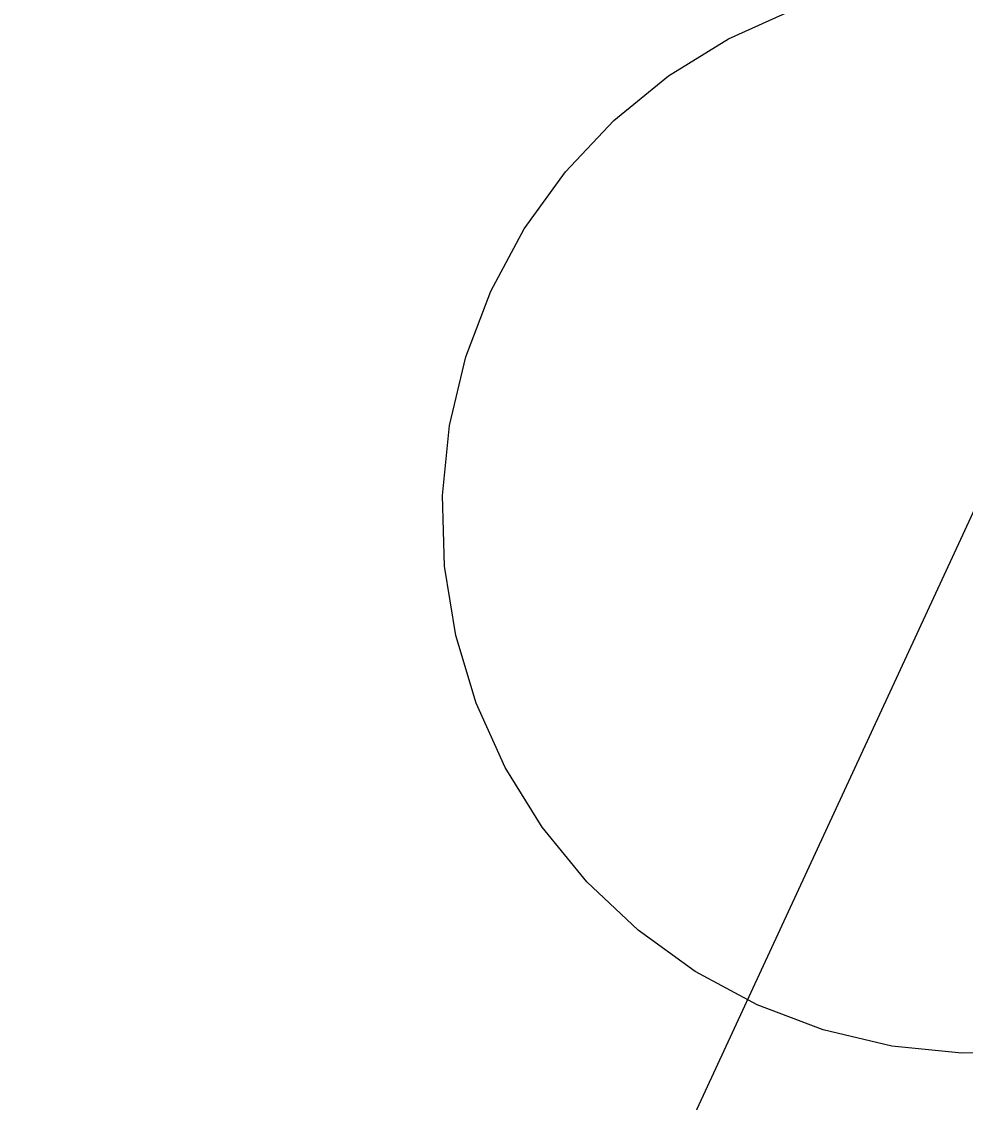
# Model space of a CAD drawing. Extents: x 6540402 to 6566579, y 5525343 to 5532423.
# Drawn here: x 6544437.939 to 6544438.377, y 5526362.106 to 5526362.607 of the extents above; entities that cross this region are included whole.
import ezdxf

# ---------------------------------------------------------------- set-up
doc = ezdxf.new("R2010")
doc.units = 0
for name, color, linetype in [('IR_ps_geometria', 7, 'Continuous'), ('TOR_PS_OPIS_T-symbole geometrii', 7, 'Continuous'), ('TOR_PS_T-tory projektowane', 7, 'Continuous')]:
    doc.layers.add(name, color=color, linetype=linetype)

msp = doc.modelspace()

# ---------------------------------------------------------------- linework, layer by layer
at = {"layer": 'IR_ps_geometria'}
msp.add_lwpolyline([(6544438.40836, 5526362.12978), (6544438.37567, 5526362.1288), (6544438.34314, 5526362.1321), (6544438.31131, 5526362.13961), (6544438.28074, 5526362.15122), (6544438.25194, 5526362.16672), (6544438.22542, 5526362.18584), (6544438.20161, 5526362.20826), (6544438.18094, 5526362.2336), (6544438.16375, 5526362.26142), (6544438.15034, 5526362.29125), (6544438.14094, 5526362.32257), (6544438.1357, 5526362.35485), (6544438.13472, 5526362.38753), (6544438.13802, 5526362.42007), (6544438.14554, 5526362.4519), (6544438.15715, 5526362.48247), (6544438.17264, 5526362.51126), (6544438.19177, 5526362.53779), (6544438.21419, 5526362.56159), (6544438.23953, 5526362.58227), (6544438.26735, 5526362.59946), (6544438.29717, 5526362.61287)], dxfattribs=at)
msp.add_lwpolyline([(6544438.40836, 5526362.12978), (6544438.37567, 5526362.1288), (6544438.34314, 5526362.1321), (6544438.31131, 5526362.13961), (6544438.28074, 5526362.15122), (6544438.25194, 5526362.16672), (6544438.22542, 5526362.18584), (6544438.20161, 5526362.20826), (6544438.18094, 5526362.2336), (6544438.16375, 5526362.26142), (6544438.15034, 5526362.29125), (6544438.14094, 5526362.32257), (6544438.1357, 5526362.35485), (6544438.13472, 5526362.38753), (6544438.13802, 5526362.42007), (6544438.14554, 5526362.4519), (6544438.15715, 5526362.48247), (6544438.17264, 5526362.51126), (6544438.19177, 5526362.53779), (6544438.21419, 5526362.56159), (6544438.23953, 5526362.58227), (6544438.26735, 5526362.59946), (6544438.29717, 5526362.61287)], dxfattribs=at)
msp.add_lwpolyline([(6544438.40836, 5526362.12978), (6544438.37567, 5526362.1288), (6544438.34314, 5526362.1321), (6544438.31131, 5526362.13961), (6544438.28074, 5526362.15122), (6544438.25194, 5526362.16672), (6544438.22542, 5526362.18584), (6544438.20161, 5526362.20826), (6544438.18094, 5526362.2336), (6544438.16375, 5526362.26142), (6544438.15034, 5526362.29125), (6544438.14094, 5526362.32257), (6544438.1357, 5526362.35485), (6544438.13472, 5526362.38753), (6544438.13802, 5526362.42007), (6544438.14554, 5526362.4519), (6544438.15715, 5526362.48247), (6544438.17264, 5526362.51126), (6544438.19177, 5526362.53779), (6544438.21419, 5526362.56159), (6544438.23953, 5526362.58227), (6544438.26735, 5526362.59946), (6544438.29717, 5526362.61287)], dxfattribs=at)
msp.add_lwpolyline([(6544438.40836, 5526362.12978), (6544438.37567, 5526362.1288), (6544438.34314, 5526362.1321), (6544438.31131, 5526362.13961), (6544438.28074, 5526362.15122), (6544438.25194, 5526362.16672), (6544438.22542, 5526362.18584), (6544438.20161, 5526362.20826), (6544438.18094, 5526362.2336), (6544438.16375, 5526362.26142), (6544438.15034, 5526362.29125), (6544438.14094, 5526362.32257), (6544438.1357, 5526362.35485), (6544438.13472, 5526362.38753), (6544438.13802, 5526362.42007), (6544438.14554, 5526362.4519), (6544438.15715, 5526362.48247), (6544438.17264, 5526362.51126), (6544438.19177, 5526362.53779), (6544438.21419, 5526362.56159), (6544438.23953, 5526362.58227), (6544438.26735, 5526362.59946), (6544438.29717, 5526362.61287)], dxfattribs=at)
msp.add_lwpolyline([(6544438.40836, 5526362.12978), (6544438.37567, 5526362.1288), (6544438.34314, 5526362.1321), (6544438.31131, 5526362.13961), (6544438.28074, 5526362.15122), (6544438.25194, 5526362.16672), (6544438.22542, 5526362.18584), (6544438.20161, 5526362.20826), (6544438.18094, 5526362.2336), (6544438.16375, 5526362.26142), (6544438.15034, 5526362.29125), (6544438.14094, 5526362.32257), (6544438.1357, 5526362.35485), (6544438.13472, 5526362.38753), (6544438.13802, 5526362.42007), (6544438.14554, 5526362.4519), (6544438.15715, 5526362.48247), (6544438.17264, 5526362.51126), (6544438.19177, 5526362.53779), (6544438.21419, 5526362.56159), (6544438.23953, 5526362.58227), (6544438.26735, 5526362.59946), (6544438.29717, 5526362.61287)], dxfattribs=at)
msp.add_lwpolyline([(6544438.40836, 5526362.12978), (6544438.37567, 5526362.1288), (6544438.34314, 5526362.1321), (6544438.31131, 5526362.13961), (6544438.28074, 5526362.15122), (6544438.25194, 5526362.16672), (6544438.22542, 5526362.18584), (6544438.20161, 5526362.20826), (6544438.18094, 5526362.2336), (6544438.16375, 5526362.26142), (6544438.15034, 5526362.29125), (6544438.14094, 5526362.32257), (6544438.1357, 5526362.35485), (6544438.13472, 5526362.38753), (6544438.13802, 5526362.42007), (6544438.14554, 5526362.4519), (6544438.15715, 5526362.48247), (6544438.17264, 5526362.51126), (6544438.19177, 5526362.53779), (6544438.21419, 5526362.56159), (6544438.23953, 5526362.58227), (6544438.26735, 5526362.59946), (6544438.29717, 5526362.61287)], dxfattribs=at)
msp.add_lwpolyline([(6544438.40836, 5526362.12978), (6544438.37567, 5526362.1288), (6544438.34314, 5526362.1321), (6544438.31131, 5526362.13961), (6544438.28074, 5526362.15122), (6544438.25194, 5526362.16672), (6544438.22542, 5526362.18584), (6544438.20161, 5526362.20826), (6544438.18094, 5526362.2336), (6544438.16375, 5526362.26142), (6544438.15034, 5526362.29125), (6544438.14094, 5526362.32257), (6544438.1357, 5526362.35485), (6544438.13472, 5526362.38753), (6544438.13802, 5526362.42007), (6544438.14554, 5526362.4519), (6544438.15715, 5526362.48247), (6544438.17264, 5526362.51126), (6544438.19177, 5526362.53779), (6544438.21419, 5526362.56159), (6544438.23953, 5526362.58227), (6544438.26735, 5526362.59946), (6544438.29717, 5526362.61287)], dxfattribs=at)
msp.add_lwpolyline([(6544438.40836, 5526362.12978), (6544438.37567, 5526362.1288), (6544438.34314, 5526362.1321), (6544438.31131, 5526362.13961), (6544438.28074, 5526362.15122), (6544438.25194, 5526362.16672), (6544438.22542, 5526362.18584), (6544438.20161, 5526362.20826), (6544438.18094, 5526362.2336), (6544438.16375, 5526362.26142), (6544438.15034, 5526362.29125), (6544438.14094, 5526362.32257), (6544438.1357, 5526362.35485), (6544438.13472, 5526362.38753), (6544438.13802, 5526362.42007), (6544438.14554, 5526362.4519), (6544438.15715, 5526362.48247), (6544438.17264, 5526362.51126), (6544438.19177, 5526362.53779), (6544438.21419, 5526362.56159), (6544438.23953, 5526362.58227), (6544438.26735, 5526362.59946), (6544438.29717, 5526362.61287)], dxfattribs=at)
msp.add_lwpolyline([(6544438.40836, 5526362.12978), (6544438.37567, 5526362.1288), (6544438.34314, 5526362.1321), (6544438.31131, 5526362.13961), (6544438.28074, 5526362.15122), (6544438.25194, 5526362.16672), (6544438.22542, 5526362.18584), (6544438.20161, 5526362.20826), (6544438.18094, 5526362.2336), (6544438.16375, 5526362.26142), (6544438.15034, 5526362.29125), (6544438.14094, 5526362.32257), (6544438.1357, 5526362.35485), (6544438.13472, 5526362.38753), (6544438.13802, 5526362.42007), (6544438.14554, 5526362.4519), (6544438.15715, 5526362.48247), (6544438.17264, 5526362.51126), (6544438.19177, 5526362.53779), (6544438.21419, 5526362.56159), (6544438.23953, 5526362.58227), (6544438.26735, 5526362.59946), (6544438.29717, 5526362.61287)], dxfattribs=at)
msp.add_lwpolyline([(6544438.40836, 5526362.12978), (6544438.37567, 5526362.1288), (6544438.34314, 5526362.1321), (6544438.31131, 5526362.13961), (6544438.28074, 5526362.15122), (6544438.25194, 5526362.16672), (6544438.22542, 5526362.18584), (6544438.20161, 5526362.20826), (6544438.18094, 5526362.2336), (6544438.16375, 5526362.26142), (6544438.15034, 5526362.29125), (6544438.14094, 5526362.32257), (6544438.1357, 5526362.35485), (6544438.13472, 5526362.38753), (6544438.13802, 5526362.42007), (6544438.14554, 5526362.4519), (6544438.15715, 5526362.48247), (6544438.17264, 5526362.51126), (6544438.19177, 5526362.53779), (6544438.21419, 5526362.56159), (6544438.23953, 5526362.58227), (6544438.26735, 5526362.59946), (6544438.29717, 5526362.61287)], dxfattribs=at)
msp.add_lwpolyline([(6544438.40836, 5526362.12978), (6544438.37567, 5526362.1288), (6544438.34314, 5526362.1321), (6544438.31131, 5526362.13961), (6544438.28074, 5526362.15122), (6544438.25194, 5526362.16672), (6544438.22542, 5526362.18584), (6544438.20161, 5526362.20826), (6544438.18094, 5526362.2336), (6544438.16375, 5526362.26142), (6544438.15034, 5526362.29125), (6544438.14094, 5526362.32257), (6544438.1357, 5526362.35485), (6544438.13472, 5526362.38753), (6544438.13802, 5526362.42007), (6544438.14554, 5526362.4519), (6544438.15715, 5526362.48247), (6544438.17264, 5526362.51126), (6544438.19177, 5526362.53779), (6544438.21419, 5526362.56159), (6544438.23953, 5526362.58227), (6544438.26735, 5526362.59946), (6544438.29717, 5526362.61287)], dxfattribs=at)
msp.add_lwpolyline([(6544438.40836, 5526362.12978), (6544438.37567, 5526362.1288), (6544438.34314, 5526362.1321), (6544438.31131, 5526362.13961), (6544438.28074, 5526362.15122), (6544438.25194, 5526362.16672), (6544438.22542, 5526362.18584), (6544438.20161, 5526362.20826), (6544438.18094, 5526362.2336), (6544438.16375, 5526362.26142), (6544438.15034, 5526362.29125), (6544438.14094, 5526362.32257), (6544438.1357, 5526362.35485), (6544438.13472, 5526362.38753), (6544438.13802, 5526362.42007), (6544438.14554, 5526362.4519), (6544438.15715, 5526362.48247), (6544438.17264, 5526362.51126), (6544438.19177, 5526362.53779), (6544438.21419, 5526362.56159), (6544438.23953, 5526362.58227), (6544438.26735, 5526362.59946), (6544438.29717, 5526362.61287)], dxfattribs=at)
msp.add_lwpolyline([(6544438.40836, 5526362.12978), (6544438.37567, 5526362.1288), (6544438.34314, 5526362.1321), (6544438.31131, 5526362.13961), (6544438.28074, 5526362.15122), (6544438.25194, 5526362.16672), (6544438.22542, 5526362.18584), (6544438.20161, 5526362.20826), (6544438.18094, 5526362.2336), (6544438.16375, 5526362.26142), (6544438.15034, 5526362.29125), (6544438.14094, 5526362.32257), (6544438.1357, 5526362.35485), (6544438.13472, 5526362.38753), (6544438.13802, 5526362.42007), (6544438.14554, 5526362.4519), (6544438.15715, 5526362.48247), (6544438.17264, 5526362.51126), (6544438.19177, 5526362.53779), (6544438.21419, 5526362.56159), (6544438.23953, 5526362.58227), (6544438.26735, 5526362.59946), (6544438.29717, 5526362.61287)], dxfattribs=at)
msp.add_lwpolyline([(6544438.40836, 5526362.12978), (6544438.37567, 5526362.1288), (6544438.34314, 5526362.1321), (6544438.31131, 5526362.13961), (6544438.28074, 5526362.15122), (6544438.25194, 5526362.16672), (6544438.22542, 5526362.18584), (6544438.20161, 5526362.20826), (6544438.18094, 5526362.2336), (6544438.16375, 5526362.26142), (6544438.15034, 5526362.29125), (6544438.14094, 5526362.32257), (6544438.1357, 5526362.35485), (6544438.13472, 5526362.38753), (6544438.13802, 5526362.42007), (6544438.14554, 5526362.4519), (6544438.15715, 5526362.48247), (6544438.17264, 5526362.51126), (6544438.19177, 5526362.53779), (6544438.21419, 5526362.56159), (6544438.23953, 5526362.58227), (6544438.26735, 5526362.59946), (6544438.29717, 5526362.61287)], dxfattribs=at)
msp.add_lwpolyline([(6544438.40836, 5526362.12978), (6544438.37567, 5526362.1288), (6544438.34314, 5526362.1321), (6544438.31131, 5526362.13961), (6544438.28074, 5526362.15122), (6544438.25194, 5526362.16672), (6544438.22542, 5526362.18584), (6544438.20161, 5526362.20826), (6544438.18094, 5526362.2336), (6544438.16375, 5526362.26142), (6544438.15034, 5526362.29125), (6544438.14094, 5526362.32257), (6544438.1357, 5526362.35485), (6544438.13472, 5526362.38753), (6544438.13802, 5526362.42007), (6544438.14554, 5526362.4519), (6544438.15715, 5526362.48247), (6544438.17264, 5526362.51126), (6544438.19177, 5526362.53779), (6544438.21419, 5526362.56159), (6544438.23953, 5526362.58227), (6544438.26735, 5526362.59946), (6544438.29717, 5526362.61287)], dxfattribs=at)
msp.add_lwpolyline([(6544438.40836, 5526362.12978), (6544438.37567, 5526362.1288), (6544438.34314, 5526362.1321), (6544438.31131, 5526362.13961), (6544438.28074, 5526362.15122), (6544438.25194, 5526362.16672), (6544438.22542, 5526362.18584), (6544438.20161, 5526362.20826), (6544438.18094, 5526362.2336), (6544438.16375, 5526362.26142), (6544438.15034, 5526362.29125), (6544438.14094, 5526362.32257), (6544438.1357, 5526362.35485), (6544438.13472, 5526362.38753), (6544438.13802, 5526362.42007), (6544438.14554, 5526362.4519), (6544438.15715, 5526362.48247), (6544438.17264, 5526362.51126), (6544438.19177, 5526362.53779), (6544438.21419, 5526362.56159), (6544438.23953, 5526362.58227), (6544438.26735, 5526362.59946), (6544438.29717, 5526362.61287)], dxfattribs=at)
msp.add_lwpolyline([(6544438.40836, 5526362.12978), (6544438.37567, 5526362.1288), (6544438.34314, 5526362.1321), (6544438.31131, 5526362.13961), (6544438.28074, 5526362.15122), (6544438.25194, 5526362.16672), (6544438.22542, 5526362.18584), (6544438.20161, 5526362.20826), (6544438.18094, 5526362.2336), (6544438.16375, 5526362.26142), (6544438.15034, 5526362.29125), (6544438.14094, 5526362.32257), (6544438.1357, 5526362.35485), (6544438.13472, 5526362.38753), (6544438.13802, 5526362.42007), (6544438.14554, 5526362.4519), (6544438.15715, 5526362.48247), (6544438.17264, 5526362.51126), (6544438.19177, 5526362.53779), (6544438.21419, 5526362.56159), (6544438.23953, 5526362.58227), (6544438.26735, 5526362.59946), (6544438.29717, 5526362.61287)], dxfattribs=at)
msp.add_lwpolyline([(6544438.40836, 5526362.12978), (6544438.37567, 5526362.1288), (6544438.34314, 5526362.1321), (6544438.31131, 5526362.13961), (6544438.28074, 5526362.15122), (6544438.25194, 5526362.16672), (6544438.22542, 5526362.18584), (6544438.20161, 5526362.20826), (6544438.18094, 5526362.2336), (6544438.16375, 5526362.26142), (6544438.15034, 5526362.29125), (6544438.14094, 5526362.32257), (6544438.1357, 5526362.35485), (6544438.13472, 5526362.38753), (6544438.13802, 5526362.42007), (6544438.14554, 5526362.4519), (6544438.15715, 5526362.48247), (6544438.17264, 5526362.51126), (6544438.19177, 5526362.53779), (6544438.21419, 5526362.56159), (6544438.23953, 5526362.58227), (6544438.26735, 5526362.59946), (6544438.29717, 5526362.61287)], dxfattribs=at)
msp.add_lwpolyline([(6544438.40836, 5526362.12978), (6544438.37567, 5526362.1288), (6544438.34314, 5526362.1321), (6544438.31131, 5526362.13961), (6544438.28074, 5526362.15122), (6544438.25194, 5526362.16672), (6544438.22542, 5526362.18584), (6544438.20161, 5526362.20826), (6544438.18094, 5526362.2336), (6544438.16375, 5526362.26142), (6544438.15034, 5526362.29125), (6544438.14094, 5526362.32257), (6544438.1357, 5526362.35485), (6544438.13472, 5526362.38753), (6544438.13802, 5526362.42007), (6544438.14554, 5526362.4519), (6544438.15715, 5526362.48247), (6544438.17264, 5526362.51126), (6544438.19177, 5526362.53779), (6544438.21419, 5526362.56159), (6544438.23953, 5526362.58227), (6544438.26735, 5526362.59946), (6544438.29717, 5526362.61287)], dxfattribs=at)
msp.add_lwpolyline([(6544438.40836, 5526362.12978), (6544438.37567, 5526362.1288), (6544438.34314, 5526362.1321), (6544438.31131, 5526362.13961), (6544438.28074, 5526362.15122), (6544438.25194, 5526362.16672), (6544438.22542, 5526362.18584), (6544438.20161, 5526362.20826), (6544438.18094, 5526362.2336), (6544438.16375, 5526362.26142), (6544438.15034, 5526362.29125), (6544438.14094, 5526362.32257), (6544438.1357, 5526362.35485), (6544438.13472, 5526362.38753), (6544438.13802, 5526362.42007), (6544438.14554, 5526362.4519), (6544438.15715, 5526362.48247), (6544438.17264, 5526362.51126), (6544438.19177, 5526362.53779), (6544438.21419, 5526362.56159), (6544438.23953, 5526362.58227), (6544438.26735, 5526362.59946), (6544438.29717, 5526362.61287)], dxfattribs=at)
msp.add_lwpolyline([(6544438.40836, 5526362.12978), (6544438.37567, 5526362.1288), (6544438.34314, 5526362.1321), (6544438.31131, 5526362.13961), (6544438.28074, 5526362.15122), (6544438.25194, 5526362.16672), (6544438.22542, 5526362.18584), (6544438.20161, 5526362.20826), (6544438.18094, 5526362.2336), (6544438.16375, 5526362.26142), (6544438.15034, 5526362.29125), (6544438.14094, 5526362.32257), (6544438.1357, 5526362.35485), (6544438.13472, 5526362.38753), (6544438.13802, 5526362.42007), (6544438.14554, 5526362.4519), (6544438.15715, 5526362.48247), (6544438.17264, 5526362.51126), (6544438.19177, 5526362.53779), (6544438.21419, 5526362.56159), (6544438.23953, 5526362.58227), (6544438.26735, 5526362.59946), (6544438.29717, 5526362.61287)], dxfattribs=at)
msp.add_lwpolyline([(6544438.40836, 5526362.12978), (6544438.37567, 5526362.1288), (6544438.34314, 5526362.1321), (6544438.31131, 5526362.13961), (6544438.28074, 5526362.15122), (6544438.25194, 5526362.16672), (6544438.22542, 5526362.18584), (6544438.20161, 5526362.20826), (6544438.18094, 5526362.2336), (6544438.16375, 5526362.26142), (6544438.15034, 5526362.29125), (6544438.14094, 5526362.32257), (6544438.1357, 5526362.35485), (6544438.13472, 5526362.38753), (6544438.13802, 5526362.42007), (6544438.14554, 5526362.4519), (6544438.15715, 5526362.48247), (6544438.17264, 5526362.51126), (6544438.19177, 5526362.53779), (6544438.21419, 5526362.56159), (6544438.23953, 5526362.58227), (6544438.26735, 5526362.59946), (6544438.29717, 5526362.61287)], dxfattribs=at)
msp.add_lwpolyline([(6544438.40836, 5526362.12978), (6544438.37567, 5526362.1288), (6544438.34314, 5526362.1321), (6544438.31131, 5526362.13961), (6544438.28074, 5526362.15122), (6544438.25194, 5526362.16672), (6544438.22542, 5526362.18584), (6544438.20161, 5526362.20826), (6544438.18094, 5526362.2336), (6544438.16375, 5526362.26142), (6544438.15034, 5526362.29125), (6544438.14094, 5526362.32257), (6544438.1357, 5526362.35485), (6544438.13472, 5526362.38753), (6544438.13802, 5526362.42007), (6544438.14554, 5526362.4519), (6544438.15715, 5526362.48247), (6544438.17264, 5526362.51126), (6544438.19177, 5526362.53779), (6544438.21419, 5526362.56159), (6544438.23953, 5526362.58227), (6544438.26735, 5526362.59946), (6544438.29717, 5526362.61287)], dxfattribs=at)
msp.add_lwpolyline([(6544438.40836, 5526362.12978), (6544438.37567, 5526362.1288), (6544438.34314, 5526362.1321), (6544438.31131, 5526362.13961), (6544438.28074, 5526362.15122), (6544438.25194, 5526362.16672), (6544438.22542, 5526362.18584), (6544438.20161, 5526362.20826), (6544438.18094, 5526362.2336), (6544438.16375, 5526362.26142), (6544438.15034, 5526362.29125), (6544438.14094, 5526362.32257), (6544438.1357, 5526362.35485), (6544438.13472, 5526362.38753), (6544438.13802, 5526362.42007), (6544438.14554, 5526362.4519), (6544438.15715, 5526362.48247), (6544438.17264, 5526362.51126), (6544438.19177, 5526362.53779), (6544438.21419, 5526362.56159), (6544438.23953, 5526362.58227), (6544438.26735, 5526362.59946), (6544438.29717, 5526362.61287)], dxfattribs=at)
msp.add_lwpolyline([(6544438.40836, 5526362.12978), (6544438.37567, 5526362.1288), (6544438.34314, 5526362.1321), (6544438.31131, 5526362.13961), (6544438.28074, 5526362.15122), (6544438.25194, 5526362.16672), (6544438.22542, 5526362.18584), (6544438.20161, 5526362.20826), (6544438.18094, 5526362.2336), (6544438.16375, 5526362.26142), (6544438.15034, 5526362.29125), (6544438.14094, 5526362.32257), (6544438.1357, 5526362.35485), (6544438.13472, 5526362.38753), (6544438.13802, 5526362.42007), (6544438.14554, 5526362.4519), (6544438.15715, 5526362.48247), (6544438.17264, 5526362.51126), (6544438.19177, 5526362.53779), (6544438.21419, 5526362.56159), (6544438.23953, 5526362.58227), (6544438.26735, 5526362.59946), (6544438.29717, 5526362.61287)], dxfattribs=at)
msp.add_lwpolyline([(6544438.40836, 5526362.12978), (6544438.37567, 5526362.1288), (6544438.34314, 5526362.1321), (6544438.31131, 5526362.13961), (6544438.28074, 5526362.15122), (6544438.25194, 5526362.16672), (6544438.22542, 5526362.18584), (6544438.20161, 5526362.20826), (6544438.18094, 5526362.2336), (6544438.16375, 5526362.26142), (6544438.15034, 5526362.29125), (6544438.14094, 5526362.32257), (6544438.1357, 5526362.35485), (6544438.13472, 5526362.38753), (6544438.13802, 5526362.42007), (6544438.14554, 5526362.4519), (6544438.15715, 5526362.48247), (6544438.17264, 5526362.51126), (6544438.19177, 5526362.53779), (6544438.21419, 5526362.56159), (6544438.23953, 5526362.58227), (6544438.26735, 5526362.59946), (6544438.29717, 5526362.61287)], dxfattribs=at)
msp.add_lwpolyline([(6544438.40836, 5526362.12978), (6544438.37567, 5526362.1288), (6544438.34314, 5526362.1321), (6544438.31131, 5526362.13961), (6544438.28074, 5526362.15122), (6544438.25194, 5526362.16672), (6544438.22542, 5526362.18584), (6544438.20161, 5526362.20826), (6544438.18094, 5526362.2336), (6544438.16375, 5526362.26142), (6544438.15034, 5526362.29125), (6544438.14094, 5526362.32257), (6544438.1357, 5526362.35485), (6544438.13472, 5526362.38753), (6544438.13802, 5526362.42007), (6544438.14554, 5526362.4519), (6544438.15715, 5526362.48247), (6544438.17264, 5526362.51126), (6544438.19177, 5526362.53779), (6544438.21419, 5526362.56159), (6544438.23953, 5526362.58227), (6544438.26735, 5526362.59946), (6544438.29717, 5526362.61287)], dxfattribs=at)
msp.add_lwpolyline([(6544438.40836, 5526362.12978), (6544438.37567, 5526362.1288), (6544438.34314, 5526362.1321), (6544438.31131, 5526362.13961), (6544438.28074, 5526362.15122), (6544438.25194, 5526362.16672), (6544438.22542, 5526362.18584), (6544438.20161, 5526362.20826), (6544438.18094, 5526362.2336), (6544438.16375, 5526362.26142), (6544438.15034, 5526362.29125), (6544438.14094, 5526362.32257), (6544438.1357, 5526362.35485), (6544438.13472, 5526362.38753), (6544438.13802, 5526362.42007), (6544438.14554, 5526362.4519), (6544438.15715, 5526362.48247), (6544438.17264, 5526362.51126), (6544438.19177, 5526362.53779), (6544438.21419, 5526362.56159), (6544438.23953, 5526362.58227), (6544438.26735, 5526362.59946), (6544438.29717, 5526362.61287)], dxfattribs=at)
msp.add_lwpolyline([(6544438.40836, 5526362.12978), (6544438.37567, 5526362.1288), (6544438.34314, 5526362.1321), (6544438.31131, 5526362.13961), (6544438.28074, 5526362.15122), (6544438.25194, 5526362.16672), (6544438.22542, 5526362.18584), (6544438.20161, 5526362.20826), (6544438.18094, 5526362.2336), (6544438.16375, 5526362.26142), (6544438.15034, 5526362.29125), (6544438.14094, 5526362.32257), (6544438.1357, 5526362.35485), (6544438.13472, 5526362.38753), (6544438.13802, 5526362.42007), (6544438.14554, 5526362.4519), (6544438.15715, 5526362.48247), (6544438.17264, 5526362.51126), (6544438.19177, 5526362.53779), (6544438.21419, 5526362.56159), (6544438.23953, 5526362.58227), (6544438.26735, 5526362.59946), (6544438.29717, 5526362.61287)], dxfattribs=at)
msp.add_lwpolyline([(6544438.40836, 5526362.12978), (6544438.37567, 5526362.1288), (6544438.34314, 5526362.1321), (6544438.31131, 5526362.13961), (6544438.28074, 5526362.15122), (6544438.25194, 5526362.16672), (6544438.22542, 5526362.18584), (6544438.20161, 5526362.20826), (6544438.18094, 5526362.2336), (6544438.16375, 5526362.26142), (6544438.15034, 5526362.29125), (6544438.14094, 5526362.32257), (6544438.1357, 5526362.35485), (6544438.13472, 5526362.38753), (6544438.13802, 5526362.42007), (6544438.14554, 5526362.4519), (6544438.15715, 5526362.48247), (6544438.17264, 5526362.51126), (6544438.19177, 5526362.53779), (6544438.21419, 5526362.56159), (6544438.23953, 5526362.58227), (6544438.26735, 5526362.59946), (6544438.29717, 5526362.61287)], dxfattribs=at)
msp.add_lwpolyline([(6544438.40836, 5526362.12978), (6544438.37567, 5526362.1288), (6544438.34314, 5526362.1321), (6544438.31131, 5526362.13961), (6544438.28074, 5526362.15122), (6544438.25194, 5526362.16672), (6544438.22542, 5526362.18584), (6544438.20161, 5526362.20826), (6544438.18094, 5526362.2336), (6544438.16375, 5526362.26142), (6544438.15034, 5526362.29125), (6544438.14094, 5526362.32257), (6544438.1357, 5526362.35485), (6544438.13472, 5526362.38753), (6544438.13802, 5526362.42007), (6544438.14554, 5526362.4519), (6544438.15715, 5526362.48247), (6544438.17264, 5526362.51126), (6544438.19177, 5526362.53779), (6544438.21419, 5526362.56159), (6544438.23953, 5526362.58227), (6544438.26735, 5526362.59946), (6544438.29717, 5526362.61287)], dxfattribs=at)
at = {"layer": 'TOR_PS_OPIS_T-symbole geometrii'}
msp.add_line((6544438.18522, 5526361.95696), (6544439.44498, 5526364.67964), dxfattribs=at)
at = {"layer": 'TOR_PS_T-tory projektowane'}
msp.add_arc((6543885.39465, 5525050.21823), 1450, 63.60198238, 81.13225089, dxfattribs=at)

doc.saveas('drawing.dxf')
